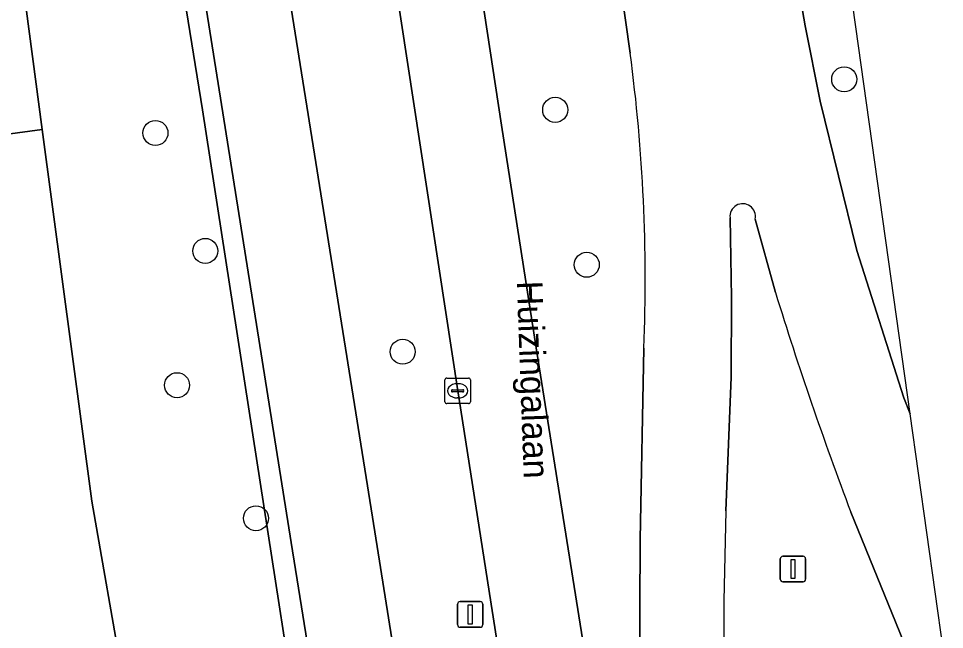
# Model space of a CAD drawing. Extents: x 158472 to 159562, y 388525 to 389606.
# Drawn here: x 159453.64 to 159489.85, y 389019.31 to 389043.18 of the extents above; entities that cross this region are included whole.
import ezdxf

# ---------------------------------------------------------------- set-up
doc = ezdxf.new("R2010")
doc.units = 0
for name, color, linetype in [('IMGEO_Berm_groen', 7, 'Continuous'), ('IMGEO_Boom', 7, 'Continuous'), ('IMGEO_Erf', 7, 'Continuous'), ('IMGEO_Fietspad_gesloten', 7, 'Continuous'), ('IMGEO_Groenvoorziening', 7, 'Continuous'), ('IMGEO_Kolk', 7, 'Continuous'), ('IMGEO_Lichtmast', 7, 'Continuous'), ('IMGEO_Openbare_ruimte_label', 7, 'Continuous'), ('IMGEO_OVBaan_gesloten', 7, 'Continuous'), ('IMGEO_Pand', 7, 'Continuous'), ('IMGEO_Rijbaan_regionaal_gesloten', 7, 'Continuous')]:
    doc.layers.add(name, color=color, linetype=linetype)

msp = doc.modelspace()

# ---------------------------------------------------------------- linework, layer by layer
at = {"layer": 'IMGEO_Berm_groen'}
for points in [[(159488.502, 389027.728), (159481.685, 389076.274), (159479.834, 389075.989)], [(159479.446, 389075.467), (159483.906, 389045.749), (159484.4, 389042.898), (159484.989, 389039.951), (159486.421, 389034.115), (159488.262, 389028.361), (159488.502, 389027.728)], [(159467.34, 389073.603), (159471.171, 389047.915), (159472.527, 389039.02), (159473.903, 389030.142), (159477.057, 389010.358)], [(159467.156, 389004.937), (159464.294, 389022.71), (159460.8, 389044.669), (159458.235, 389060.557), (159457.428, 389064.908), (159457.422, 389064.955), (159456.753, 389064.84), (159460.83, 389039.614), (159467.001, 388999.833)], [(159473.508, 389011.465), (159470.811, 389028.633), (159467.127, 389052.707), (159465.309, 389064.799), (159465.248, 389065.119), (159460.936, 389064.402), (159463.997, 389045.472), (159467.478, 389023.699), (159470.301, 389005.994)], [(159477.556, 389041.831), (159477.197, 389044.426)], [(159481.462, 389035.392), (159481.524, 389032.263), (159481.5, 389029.164), (159481.302, 389023.94)], [(159483.241, 389032.47), (159482.444, 389035.342)], [(159478.016, 389010.428), (159477.982, 389011.51), (159477.917, 389017.434), (159477.95, 389022.818), (159478.093, 389030.301)], [(159488.53, 389018.134), (159486.187, 389023.889)]]:
    msp.add_lwpolyline(points, dxfattribs=at)
for centre, radius, start, end in [((159411.67, 389032.985), 66.477, 357.68614, 7.64701), ((159481.957, 389035.449), 0.498, 347.5669, 186.6035), ((159623.031, 389075.666), 146.312, 197.1715, 200.7249), ((159641.591, 389018.704), 160.375, 178.12919, 184.82566)]:
    msp.add_arc(centre, radius, start, end, dxfattribs=at)
at = {"layer": 'IMGEO_Boom'}
for centre in [(159485.926, 389040.807), (159474.624, 389039.614), (159458.992, 389038.71), (159460.94, 389034.101), (159475.859, 389033.559), (159468.661, 389030.161), (159459.837, 389028.853), (159462.923, 389023.652)]:
    msp.add_circle(centre, 0.489, dxfattribs=at)
at = {"layer": 'IMGEO_Erf'}
for points in [[(159454.566, 389038.848), (159449.049, 389038.098), (159448.569, 389041.626), (159445.394, 389041.194), (159440.498, 389040.496), (159440.719, 389038.896), (159441.498, 389033.157), (159437.388, 389032.599), (159436.609, 389038.338), (159433.697, 389037.907), (159434.472, 389032.22), (159430.345, 389031.658), (159426.222, 389031.097), (159425.448, 389036.784), (159416.701, 389035.72), (159417.478, 389029.935), (159413.372, 389029.384), (159409.267, 389028.833)], [(159458.935, 389010.466), (159456.506, 389024.327), (159454.566, 389038.848)]]:
    msp.add_lwpolyline(points, dxfattribs=at)
at = {"layer": 'IMGEO_Fietspad_gesloten'}
msp.add_lwpolyline([(159470.301, 389005.994), (159467.478, 389023.699), (159463.997, 389045.472), (159460.936, 389064.402), (159459.73, 389072.307), (159456.53, 389072.19), (159457.422, 389064.955), (159457.428, 389064.908), (159458.235, 389060.557), (159460.8, 389044.669), (159464.294, 389022.71), (159467.156, 389004.937)], dxfattribs=at)
at = {"layer": 'IMGEO_Groenvoorziening'}
msp.add_lwpolyline([(159467.001, 388999.833), (159460.83, 389039.614), (159456.753, 389064.84), (159453.567, 389064.292), (159453.137, 389067.184), (159450.775, 389066.863), (159451.614, 389060.693), (159452.667, 389052.94), (159453.537, 389046.552), (159453.539, 389046.535), (159454.566, 389038.848), (159456.506, 389024.327), (159458.935, 389010.466)], dxfattribs=at)
at = {"layer": 'IMGEO_Kolk'}
for p, q in [((159470.31, 389028.207), (159470.31, 389029.059)), ((159470.385, 389029.133), (159471.237, 389029.133)), ((159471.311, 389029.059), (159471.311, 389028.207)), ((159470.569, 389028.627), (159470.569, 389028.639)), ((159470.612, 389028.676), (159471.01, 389028.676)), ((159470.798, 389028.913), (159470.823, 389028.913)), ((159471.053, 389028.639), (159471.053, 389028.627)), ((159471.007, 389028.59), (159470.609, 389028.59)), ((159470.821, 389028.353), (159470.796, 389028.353)), ((159471.237, 389028.133), (159470.385, 389028.133))]:
    msp.add_line(p, q, dxfattribs=at)
for points in [[(159470.31, 389028.207), (159470.31, 389029.059)], [(159470.385, 389029.133), (159471.237, 389029.133)], [(159471.311, 389029.059), (159471.311, 389028.207)], [(159471.237, 389028.133), (159470.385, 389028.133)]]:
    msp.add_lwpolyline(points, dxfattribs=at)
for centre, radius, start, end in [((159470.387, 389029.057), 0.0765, 91.552, 178.448), ((159470.387, 389029.057), 0.0765, 91.552, 178.448), ((159471.235, 389029.057), 0.0765, 1.552, 88.448), ((159471.235, 389029.057), 0.0765, 1.552, 88.448), ((159470.609, 389028.636), 0.0403, 85.8775, 175.7526), ((159470.606, 389028.626), 0.0366, 178.938, 274.7102), ((159471.01, 389028.633), 0.043, 264.8664, 352.4533), ((159471.014, 389028.638), 0.0386, 1.7309, 96.639), ((159470.387, 389028.209), 0.0765, 181.552, 268.448), ((159470.387, 389028.209), 0.0765, 181.552, 268.448), ((159471.235, 389028.209), 0.0765, 271.552, 358.448), ((159471.235, 389028.209), 0.0765, 271.552, 358.448)]:
    msp.add_arc(centre, radius, start, end, dxfattribs=at)
for centre, major_axis, ratio, start_param, end_param in [((159470.797, 389028.633), (-0.387, 0.002), 0.722429, 4.712389, 7.853982), ((159470.822, 389028.633), (-0.39, 0.002), 0.717154, 1.570796, 4.712389)]:
    msp.add_ellipse(centre, major_axis=major_axis, ratio=ratio, start_param=start_param, end_param=end_param, dxfattribs=at)
at = {"layer": 'IMGEO_Lichtmast'}
for p, q in [((159483.529, 389022.168), (159484.319, 389022.168)), ((159484.319, 389022.168), (159483.529, 389022.168)), ((159483.429, 389021.268), (159483.429, 389022.068)), ((159483.429, 389022.068), (159483.429, 389021.268)), ((159484.419, 389022.068), (159484.419, 389021.268)), ((159484.419, 389021.268), (159484.419, 389022.068)), ((159484.319, 389021.168), (159483.529, 389021.168)), ((159483.529, 389021.168), (159484.319, 389021.168)), ((159470.806, 389019.495), (159470.806, 389020.295)), ((159470.806, 389020.295), (159470.806, 389019.495)), ((159470.906, 389020.395), (159471.696, 389020.395)), ((159471.696, 389020.395), (159470.906, 389020.395)), ((159471.796, 389020.295), (159471.796, 389019.495)), ((159471.796, 389019.495), (159471.796, 389020.295)), ((159471.696, 389019.395), (159470.906, 389019.395)), ((159470.906, 389019.395), (159471.696, 389019.395))]:
    msp.add_line(p, q, dxfattribs=at)
for points in [[(159483.849, 389022.043), (159483.999, 389022.043), (159483.999, 389021.293), (159483.849, 389021.293), (159483.849, 389022.043)], [(159471.226, 389020.27), (159471.376, 389020.27), (159471.376, 389019.52), (159471.226, 389019.52), (159471.226, 389020.27)]]:
    msp.add_lwpolyline(points, dxfattribs=at)
for centre, start, end in [((159483.529, 389022.068), 90, 180), ((159483.529, 389022.068), 90, 180), ((159484.319, 389022.068), 0, 90), ((159484.319, 389022.068), 360, 90), ((159483.529, 389021.268), 180, 270), ((159483.529, 389021.268), 180, 270), ((159484.319, 389021.268), 270, 0), ((159484.319, 389021.268), 270, 0), ((159470.906, 389020.295), 90, 180), ((159470.906, 389020.295), 90, 180), ((159471.696, 389020.295), 0, 90), ((159471.696, 389020.295), 360, 90), ((159470.906, 389019.495), 180, 270), ((159470.906, 389019.495), 180, 270), ((159471.696, 389019.495), 270, 0), ((159471.696, 389019.495), 270, 0)]:
    msp.add_arc(centre, 0.1, start, end, dxfattribs=at)
at = {"layer": 'IMGEO_OVBaan_gesloten'}
for points in [[(159544.826, 388745.703), (159530.299, 388810.06), (159522.054, 388850.953), (159497.362, 388989.594), (159489.804, 389018.46), (159488.502, 389027.728), (159488.262, 389028.361), (159486.421, 389034.115), (159484.989, 389039.951), (159484.4, 389042.898), (159483.906, 389045.749), (159479.446, 389075.467), (159478.938, 389078.898), (159472.219, 389077.802), (159472.659, 389074.837), (159473.875, 389066.75), (159476.304, 389050.543), (159477.197, 389044.426), (159477.556, 389041.831)], [(159481.302, 389023.94), (159481.5, 389029.164), (159481.524, 389032.263), (159481.462, 389035.392)], [(159482.444, 389035.342), (159483.241, 389032.47)], [(159478.093, 389030.301), (159477.95, 389022.818), (159477.917, 389017.434), (159477.982, 389011.51), (159478.016, 389010.428)], [(159486.187, 389023.889), (159488.53, 389018.134)]]:
    msp.add_lwpolyline(points, dxfattribs=at)
for centre, radius, start, end in [((159411.67, 389032.985), 66.477, 357.68614, 7.64701), ((159481.957, 389035.449), 0.498, 347.5669, 186.6035), ((159623.031, 389075.666), 146.312, 197.1715, 200.7249), ((159641.591, 389018.704), 160.375, 178.12919, 184.82566)]:
    msp.add_arc(centre, radius, start, end, dxfattribs=at)
at = {"layer": 'IMGEO_Pand'}
msp.add_lwpolyline([(159453.539, 389046.535), (159444.829, 389045.352), (159445.394, 389041.194), (159448.569, 389041.626), (159449.049, 389038.098), (159454.566, 389038.848)], close=True, dxfattribs=at)
at = {"layer": 'IMGEO_Rijbaan_regionaal_gesloten'}
for points in [[(159467.34, 389073.603), (159467.37, 389074.958), (159467.472, 389077.041), (159462.803, 389076.31), (159463.544, 389072.982), (159463.848, 389071.681), (159465.248, 389065.119), (159465.309, 389064.799), (159467.127, 389052.707), (159470.811, 389028.633), (159473.508, 389011.465)], [(159477.057, 389010.358), (159473.903, 389030.142), (159472.527, 389039.02), (159471.171, 389047.915), (159467.34, 389073.603)]]:
    msp.add_lwpolyline(points, dxfattribs=at)

# ---------------------------------------------------------------- texts
at = {"layer": 'IMGEO_Openbare_ruimte_label'}
msp.add_text('Huizingalaan', height=1, rotation=272.0638, dxfattribs=at).set_placement((159473.123, 389032.915))

doc.saveas('drawing.dxf')
